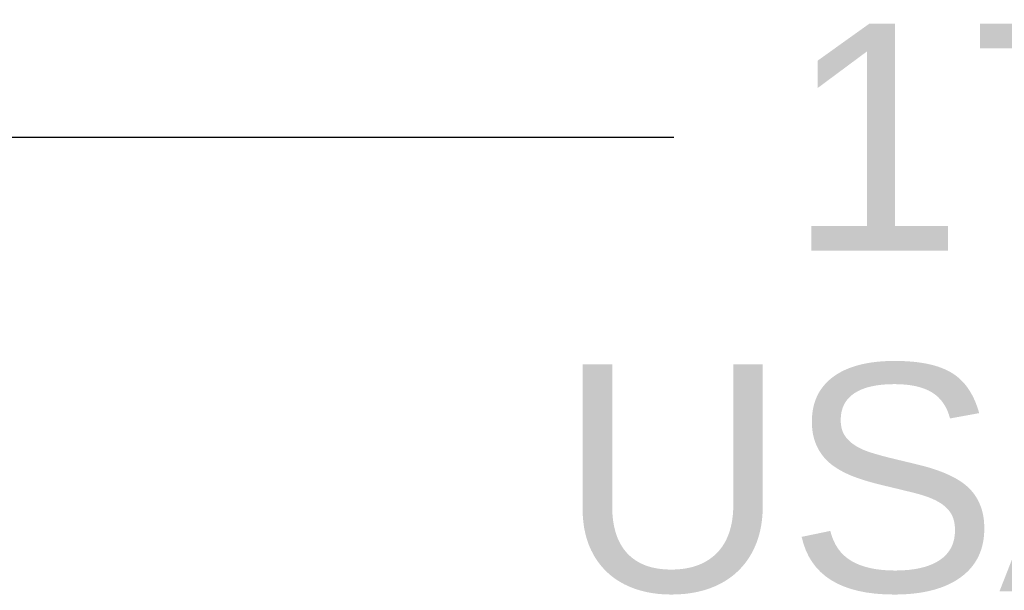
# Model space of a CAD drawing. Header units: inches. Extents: x 0 to 212, y 0 to 138.
# Tile 266 of 269: x 112.81 to 116.88, y 90.26 to 92.62. Entities that reach past the tile are written whole.
import ezdxf

# ---------------------------------------------------------------- set-up
doc = ezdxf.new("R2010")
doc.units = ezdxf.units.IN
doc.header["$LTSCALE"] = 11.6875
doc.header["$MEASUREMENT"] = 0
doc.layers.get('0').update_dxf_attribs({"linetype": 'CONTINUOUS'})
doc.layers.add('DIMENSIONS', color=7, linetype='CONTINUOUS')
doc.styles.get("Standard").update_dxf_attribs({"font": 'arial.ttf'})
doc.dimstyles.new('DIMSTYLE_1', dxfattribs={"dimtxt": 0.9375, "dimasz": 1.25, "dimexe": 0.09, "dimexo": 0.07, "dimgap": 0.0375, "dimtad": 0, "dimtih": 1, "dimtoh": 1, "dimzin": 4, "dimdsep": 46, "dimtxsty": 'Standard', "dimblk": '_FILLED', "dimblk1": '_FILLED', "dimblk2": '_FILLED', "dimcen": 0.09, "dimadec": 3, "dimazin": 1, "dimtfac": 1, "dimtdec": 3, "dimtofl": 0, "dimtmove": 0, "dimatfit": 3, "dimldrblk": '_FILLED', "dimfxl": 0, "dimtolj": 1, "dimtzin": 4, "dimarcsym": 0})

# ---------------------------------------------------------------- blocks, each defined once
blk = doc.blocks.new('_FILLED')
at = {"color": 0, "linetype": 'ByBlock'}
blk.add_solid([(0, 0), (-1, 0.2), (-1, -0.2)], dxfattribs=at)
blk = doc.blocks.new('*D10')
at = {"layer": 'DIMENSIONS', "color": 2, "linetype": 'Continuous'}
for p, q in [((108.7848, 92.1311), (115.511, 92.1311)), ((126.4508, 92.1311), (119.7246, 92.1311)), ((108.7848, 91.7897), (108.7848, 91.0061)), ((126.4508, 91.7897), (126.4508, 91.0061))]:
    blk.add_line(p, q, dxfattribs=at)
at = {"layer": 'DIMENSIONS', "color": 2, "linetype": 'Continuous', "xscale": 1.25, "yscale": 1.25, "zscale": 1.25, "rotation": 180}
blk.add_blockref('_FILLED', (108.7848, 92.1311), dxfattribs=at)
at = {"layer": 'DIMENSIONS', "color": 2, "linetype": 'Continuous', "xscale": 1.25, "yscale": 1.25, "zscale": 1.25}
blk.add_blockref('_FILLED', (126.4508, 92.1311), dxfattribs=at)
at = {"layer": 'DIMENSIONS', "color": 2, "linetype": 'Continuous', "insert": (117.6178, 92.5998), "char_height": 0.9375, "width": 5.157993, "attachment_point": 2, "line_spacing_factor": 0.9}
blk.add_mtext('17.67\\PUSABLE\\PDEPTH', dxfattribs=at)

msp = doc.modelspace()

# ---------------------------------------------------------------- dimensions: what is measured, and where the dimension line sits
at = {"layer": 'DIMENSIONS', "color": 2, "linetype": 'Continuous'}
dim = msp.add_linear_dim(base=(126.4508, 92.1311), p1=(108.7848, 90.9361), p2=(126.4508, 90.9361), text='<>\\PUSABLE\\PDEPTH', dimstyle='DIMSTYLE_1', dxfattribs=at)
dim.commit()
dim.dimension.update_dxf_attribs({"geometry": '*D10', "text_midpoint": (117.6178, 90.7248), "dimtype": 160})

doc.saveas('drawing.dxf')
